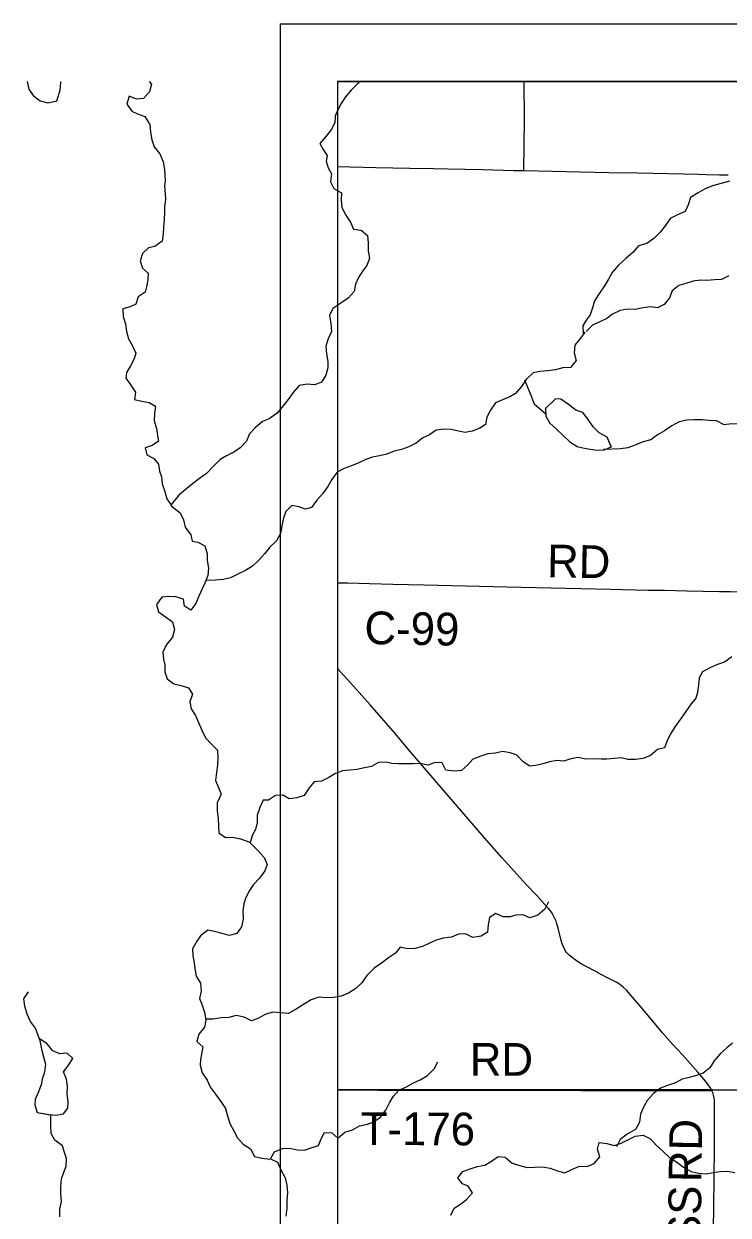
# Model space of a CAD drawing. Extents: x 0 to 34, y 0 to 22.
# Drawn here: x 15.269 to 16.492, y 8.496 to 10.565 of the extents above; entities that cross this region are included whole.
import ezdxf

# ---------------------------------------------------------------- set-up
doc = ezdxf.new("R2010")
doc.units = 0
for name, color, linetype in [('GM_X_County_Road', 7, 'Continuous'), ('GM_X_County_Road_Text', 7, 'Continuous'), ('GM_X_Minor_Lake', 7, 'Continuous'), ('GM_X_Minor_River', 7, 'Continuous'), ('GM_X_Rail_Line', 7, 'Continuous'), ('GM_X_Township_Road', 7, 'Continuous'), ('GM_X_Township_Road_Text', 7, 'Continuous'), ('SH_Data', 7, 'Continuous')]:
    doc.layers.add(name, color=color, linetype=linetype)

msp = doc.modelspace()

# ---------------------------------------------------------------- linework, layer by layer
at = {"layer": 'GM_X_County_Road'}
for points in [[(15.8135, 9.5941), (15.8312, 9.5936), (15.869, 9.5927), (15.9092, 9.5918), (15.9637, 9.5903), (16.1075, 9.587), (16.2613, 9.5837), (16.2871, 9.5831), (16.3522, 9.5814), (16.3811, 9.5809), (16.4197, 9.5802), (16.4766, 9.579), (16.4895, 9.5787), (16.4949, 9.5786), (16.549, 9.5777), (16.5865, 9.577), (16.5983, 9.5768)], [(16.4635, 8.712), (16.4605, 8.7172), (16.4543, 8.726), (16.4496, 8.7317), (16.4389, 8.7438), (16.4123, 8.774), (16.3951, 8.7929), (16.3779, 8.8123), (16.3465, 8.8497), (16.3339, 8.8648), (16.3209, 8.8797), (16.3157, 8.8856), (16.3095, 8.8916), (16.3064, 8.8942), (16.3028, 8.8967), (16.297, 8.9003), (16.287, 8.9057), (16.2667, 8.9162), (16.2665, 8.9163), (16.2573, 8.9211), (16.2366, 8.9322), (16.2267, 8.9386), (16.2207, 8.943), (16.2157, 8.9474), (16.2112, 8.952), (16.2081, 8.9564), (16.2055, 8.9617), (16.2034, 8.9668), (16.2017, 8.9727), (16.1967, 8.9939), (16.1944, 9.0018), (16.193, 9.006), (16.1914, 9.0096), (16.1898, 9.0133), (16.1875, 9.0178), (16.1848, 9.0217), (16.1826, 9.0248), (16.1794, 9.0286), (16.1772, 9.0308), (16.1592, 9.051), (16.1406, 9.0707), (16.0989, 9.1169), (16.0688, 9.1512), (16.0218, 9.2054), (15.9577, 9.2798), (15.9397, 9.3007), (15.9097, 9.336), (15.8699, 9.3821), (15.8411, 9.4142), (15.8135, 9.445)], [(16.4662, 8.4729), (16.4668, 8.5084), (16.4677, 8.6126), (16.4679, 8.6491), (16.4681, 8.689), (16.4678, 8.6958), (16.4665, 8.7041), (16.4651, 8.7088), (16.4635, 8.712)]]:
    msp.add_lwpolyline(points, dxfattribs=at)
at = {"layer": 'GM_X_Minor_Lake'}
for points in [[(15.2744, 10.4647), (15.2744, 10.4644), (15.2772, 10.4515), (15.2849, 10.4402), (15.2971, 10.4311), (15.3101, 10.4274), (15.3258, 10.4308)], [(15.2744, 10.4647), (15.2744, 10.4644), (15.2772, 10.4515), (15.2849, 10.4402), (15.2971, 10.4311), (15.3101, 10.4274), (15.3265, 10.431)], [(15.3258, 10.4308), (15.3316, 10.4496), (15.333, 10.463), (15.3332, 10.4647)], [(15.3258, 10.431), (15.3316, 10.4496), (15.333, 10.463), (15.3332, 10.4647)], [(16.2886, 9.8305), (16.2813, 9.8471), (16.2679, 9.8542), (16.2572, 9.8648), (16.2487, 9.8777), (16.2395, 9.8894), (16.2269, 9.8939), (16.2146, 9.9033), (16.2012, 9.9127), (16.1917, 9.9134), (16.1739, 9.8963)], [(16.2888, 9.8301), (16.2813, 9.8471), (16.2679, 9.8542), (16.2572, 9.8648), (16.2487, 9.8777), (16.2395, 9.8894), (16.2269, 9.8939), (16.2146, 9.9033), (16.2012, 9.9127), (16.1917, 9.9134), (16.1744, 9.8967)], [(16.1744, 9.8969), (16.1752, 9.8832), (16.1822, 9.8711), (16.1933, 9.8609), (16.2059, 9.8492), (16.2167, 9.8386), (16.2297, 9.8307), (16.2392, 9.8281), (16.2518, 9.8259), (16.2643, 9.8245), (16.2769, 9.8246), (16.2894, 9.8304)], [(16.1744, 9.8967), (16.1752, 9.8832), (16.1822, 9.8711), (16.1933, 9.8609), (16.2059, 9.8492), (16.2167, 9.8386), (16.2297, 9.8307), (16.2392, 9.8281), (16.2518, 9.8259), (16.2643, 9.8245), (16.2769, 9.8246), (16.2888, 9.8301)], [(15.2957, 8.8016), (15.299, 8.7842), (15.3029, 8.7705), (15.306, 8.7576), (15.3042, 8.7439), (15.3005, 8.7317), (15.2987, 8.7222), (15.2935, 8.7088), (15.2883, 8.6966), (15.2876, 8.6871), (15.2915, 8.6742), (15.3126, 8.6704)], [(15.2957, 8.8013), (15.299, 8.7842), (15.3029, 8.7705), (15.306, 8.7576), (15.3042, 8.7439), (15.3005, 8.7317), (15.2987, 8.7222), (15.2935, 8.7088), (15.2883, 8.6966), (15.2876, 8.6871), (15.2915, 8.6742), (15.3143, 8.6701)], [(15.3126, 8.6704), (15.3242, 8.6691), (15.3375, 8.6715), (15.3451, 8.6814), (15.3453, 8.6932), (15.3441, 8.7061), (15.3444, 8.7191), (15.3427, 8.732), (15.3377, 8.7445), (15.3452, 8.7545), (15.3539, 8.7679), (15.3439, 8.7769), (15.331, 8.7761), (15.3188, 8.7813), (15.3084, 8.7938), (15.2957, 8.8016)], [(15.3121, 8.6705), (15.3242, 8.6691), (15.3375, 8.6715), (15.3451, 8.6814), (15.3453, 8.6932), (15.3441, 8.7061), (15.3444, 8.7191), (15.3427, 8.732), (15.3377, 8.7445), (15.3452, 8.7545), (15.3539, 8.7679), (15.3439, 8.7769), (15.331, 8.7761), (15.3188, 8.7813), (15.3084, 8.7938), (15.2962, 8.8013)]]:
    msp.add_lwpolyline(points, dxfattribs=at)
at = {"layer": 'GM_X_Minor_River'}
for points in [[(15.4865, 10.4647), (15.4904, 10.46), (15.487, 10.4466), (15.4765, 10.4352), (15.4643, 10.4339), (15.4518, 10.4388), (15.4473, 10.4254), (15.4562, 10.4133), (15.4657, 10.4085), (15.4787, 10.4036), (15.4872, 10.3896), (15.4884, 10.3763), (15.4908, 10.363), (15.4951, 10.3509), (15.5047, 10.3388), (15.5105, 10.3252), (15.5126, 10.3119), (15.5134, 10.302), (15.5139, 10.2925), (15.5128, 10.283), (15.5141, 10.2693), (15.5145, 10.2598), (15.5131, 10.2473), (15.5128, 10.2374), (15.5122, 10.2245), (15.5112, 10.2115), (15.5105, 10.1997), (15.5087, 10.1872), (15.4962, 10.178), (15.4852, 10.1756), (15.4747, 10.166), (15.4706, 10.1531), (15.4745, 10.1402), (15.4845, 10.1319), (15.4842, 10.1201), (15.4817, 10.1079), (15.4791, 10.0984), (15.467, 10.0907), (15.4633, 10.0781), (15.4531, 10.0731), (15.4406, 10.07), (15.4411, 10.0566), (15.445, 10.0434), (15.4466, 10.0305), (15.4505, 10.0176), (15.4575, 10.0055), (15.4629, 9.993), (15.4603, 9.9831), (15.454, 9.9708), (15.4468, 9.959), (15.4458, 9.9495), (15.4543, 9.9374), (15.4624, 9.9249), (15.4609, 9.9124), (15.4735, 9.9094), (15.4865, 9.9072), (15.4972, 9.9008), (15.4954, 9.8879), (15.4947, 9.8757), (15.499, 9.8621), (15.501, 9.8496), (15.5023, 9.8401), (15.4917, 9.8324), (15.4795, 9.8285), (15.4823, 9.8163), (15.4945, 9.81), (15.5022, 9.8002), (15.5042, 9.7876), (15.5074, 9.7781), (15.509, 9.7656), (15.5137, 9.7527), (15.5172, 9.7398), (15.5249, 9.7282)], [(15.8514, 10.4647), (15.8485, 10.4612), (15.8368, 10.4497), (15.827, 10.4382), (15.8195, 10.4264), (15.8131, 10.4142), (15.809, 10.4046), (15.8088, 10.3925), (15.8024, 10.3806), (15.793, 10.3692), (15.7828, 10.3569), (15.7886, 10.3463), (15.7956, 10.3361), (15.7938, 10.3262), (15.7969, 10.3148), (15.8031, 10.3039), (15.8009, 10.2905), (15.8071, 10.2788), (15.8201, 10.2713), (15.8198, 10.2584), (15.8211, 10.2458), (15.828, 10.2326), (15.8361, 10.2201), (15.8408, 10.208), (15.8541, 10.2062), (15.8656, 10.1971), (15.8665, 10.1842), (15.8666, 10.1705), (15.8686, 10.1576), (15.8645, 10.1447), (15.8555, 10.1336), (15.8495, 10.124), (15.8447, 10.1126), (15.8425, 10.0996), (15.832, 10.0882), (15.8191, 10.0797), (15.8051, 10.0701), (15.7992, 10.0579), (15.8016, 10.0442), (15.8028, 10.0305), (15.7968, 10.0176), (15.7932, 10.0046), (15.7944, 9.9913), (15.7964, 9.978)], [(16.4939, 10.2917), (16.4647, 10.2831), (16.4519, 10.278), (16.4398, 10.2711), (16.4261, 10.263), (16.4221, 10.2504), (16.4172, 10.239), (16.4036, 10.2328), (16.3911, 10.2266), (16.3829, 10.2144), (16.3738, 10.2029), (16.3625, 10.1918), (16.3504, 10.1834), (16.336, 10.1791), (16.3266, 10.1684), (16.3142, 10.1569), (16.301, 10.1454), (16.29, 10.1331), (16.2841, 10.1213), (16.2769, 10.1098), (16.2683, 10.0972), (16.2597, 10.0838), (16.256, 10.0713), (16.2519, 10.0594), (16.2452, 10.0499), (16.2392, 10.04), (16.24, 10.027)], [(16.4931, 10.1271), (16.4802, 10.1209), (16.4681, 10.12), (16.4548, 10.1188), (16.4437, 10.1198), (16.4308, 10.1178), (16.4183, 10.1136), (16.4058, 10.1104), (16.3945, 10.1012), (16.3897, 10.0886), (16.3806, 10.0775), (16.3689, 10.0714), (16.356, 10.0732), (16.3434, 10.0712), (16.3305, 10.0684), (16.3168, 10.0694), (16.3043, 10.0671), (16.2911, 10.0605), (16.2812, 10.0532), (16.2691, 10.0474), (16.2563, 10.0412), (16.2453, 10.0301)], [(16.2427, 10.0293), (16.2352, 10.0186), (16.2254, 10.0064), (16.224, 9.9935), (16.2275, 9.9798), (16.2181, 9.9676), (16.2048, 9.9675), (16.1919, 9.964), (16.1783, 9.9623), (16.1646, 9.9611), (16.1528, 9.9587), (16.1411, 9.9472), (16.1329, 9.9346), (16.1223, 9.9224), (16.1125, 9.917), (16.1, 9.9119), (16.0875, 9.9065), (16.0789, 9.8939), (16.0725, 9.8817), (16.0703, 9.8688), (16.0605, 9.8622), (16.0469, 9.8575), (16.0347, 9.8548), (16.0233, 9.857), (16.0107, 9.8599), (15.9986, 9.8606), (15.9849, 9.859), (15.9732, 9.8509), (15.9614, 9.8455), (15.9497, 9.8367), (15.9369, 9.8301), (15.9247, 9.8254), (15.9118, 9.8223), (15.899, 9.8176), (15.8864, 9.8145), (15.8739, 9.8121), (15.8626, 9.8082), (15.8504, 9.8024), (15.8376, 9.797), (15.8247, 9.7924), (15.8126, 9.7862), (15.8035, 9.7736), (15.7964, 9.7614), (15.7874, 9.7487), (15.7773, 9.7373), (15.7679, 9.7246), (15.758, 9.7219), (15.7462, 9.7256), (15.734, 9.7282), (15.7234, 9.7175), (15.719, 9.7045), (15.7168, 9.6923), (15.7143, 9.6794), (15.7075, 9.6668), (15.6955, 9.656), (15.6865, 9.6442), (15.6767, 9.6331), (15.6654, 9.6228), (15.6533, 9.6154), (15.6411, 9.6096), (15.6275, 9.6027), (15.6146, 9.5999), (15.6017, 9.5983), (15.584, 9.5977)], [(15.7964, 9.978), (15.7965, 9.9674), (15.7932, 9.9544), (15.7853, 9.9426), (15.774, 9.9379), (15.7607, 9.939), (15.7466, 9.9366), (15.7361, 9.9243), (15.7278, 9.9121), (15.7184, 9.9006), (15.7083, 9.8888), (15.6947, 9.8784), (15.6833, 9.8738), (15.6705, 9.863), (15.6607, 9.8527), (15.6555, 9.8401), (15.6445, 9.8286), (15.6332, 9.8209), (15.6207, 9.8144), (15.6094, 9.8082), (15.5977, 9.7967), (15.5856, 9.7837), (15.5735, 9.7752), (15.5615, 9.7656), (15.5486, 9.7553), (15.5377, 9.7461), (15.5232, 9.7282)], [(16.1748, 9.8868), (16.1556, 9.9036), (16.1509, 9.9161), (16.1387, 9.9456)], [(16.5753, 9.8627), (16.5631, 9.8634), (16.5483, 9.8614), (16.5361, 9.8643), (16.5231, 9.8677), (16.5102, 9.8695), (16.4973, 9.8701), (16.4847, 9.8681), (16.4717, 9.8752), (16.4581, 9.8759), (16.4463, 9.877), (16.4326, 9.8769), (16.4197, 9.8764), (16.4068, 9.8732), (16.3939, 9.8663), (16.3814, 9.8578), (16.3689, 9.8509), (16.3572, 9.8424), (16.3443, 9.8385), (16.3311, 9.8335), (16.3174, 9.8285), (16.3045, 9.8265), (16.2752, 9.8253)], [(15.5244, 9.7276), (15.5398, 9.7153), (15.5457, 9.7032), (15.5488, 9.6903), (15.5584, 9.6774), (15.5612, 9.666), (15.5707, 9.6646), (15.5829, 9.6582), (15.5872, 9.6446), (15.587, 9.6324), (15.5893, 9.6195), (15.5879, 9.6066), (15.5827, 9.5932), (15.5783, 9.5837), (15.5723, 9.5707), (15.5671, 9.5581), (15.5584, 9.5463), (15.5477, 9.5534), (15.5457, 9.5656), (15.5328, 9.5693), (15.5202, 9.5699), (15.5081, 9.5687), (15.499, 9.5561), (15.5022, 9.5432), (15.5148, 9.5346), (15.5267, 9.5259), (15.5302, 9.5126), (15.5269, 9.4993), (15.5168, 9.4874), (15.51, 9.4741), (15.5109, 9.4612), (15.5133, 9.4513), (15.5134, 9.4391), (15.5173, 9.427), (15.5291, 9.4187), (15.5421, 9.4154), (15.5547, 9.4117), (15.5616, 9.4004), (15.5568, 9.3874), (15.5592, 9.3749), (15.5669, 9.3635), (15.5719, 9.351), (15.5778, 9.3381), (15.584, 9.3245), (15.5943, 9.3136), (15.6047, 9.3034), (15.6052, 9.2905), (15.6049, 9.2772), (15.6031, 9.2642), (15.6017, 9.2505), (15.6064, 9.2384), (15.6114, 9.2267), (15.6043, 9.2118), (15.6041, 9.1981), (15.6061, 9.1852), (15.6066, 9.1715), (15.6071, 9.1594), (15.6186, 9.1515), (15.6311, 9.1523), (15.6448, 9.149), (15.661, 9.1437)], [(16.4978, 9.4653), (16.4853, 9.4561), (16.4732, 9.4518), (16.4599, 9.4464), (16.4474, 9.4395), (16.4414, 9.4291), (16.4404, 9.4166), (16.4386, 9.4033), (16.4357, 9.3934), (16.4255, 9.3815), (16.4173, 9.3685), (16.4086, 9.3567), (16.3996, 9.3444), (16.3917, 9.3315), (16.385, 9.3181), (16.3809, 9.3074), (16.3688, 9.3043), (16.3567, 9.2939), (16.3442, 9.2885), (16.3309, 9.2869), (16.3172, 9.2872), (16.3058, 9.2901), (16.2937, 9.2885), (16.2811, 9.2877), (16.2716, 9.2876), (16.2568, 9.2879), (16.2442, 9.2874), (16.2313, 9.2903), (16.2184, 9.2883), (16.2066, 9.2844), (16.1945, 9.2851), (16.1816, 9.2827), (16.1698, 9.2796), (16.1577, 9.2765), (16.147, 9.2752), (16.1356, 9.2831), (16.1248, 9.2944), (16.1134, 9.2985), (16.0997, 9.3011), (16.0875, 9.298), (16.0746, 9.2971), (16.0621, 9.2928), (16.0481, 9.2874), (16.039, 9.2771), (16.0285, 9.2679), (16.0156, 9.267), (16.0015, 9.2684), (15.9953, 9.2813), (15.9827, 9.282), (15.9699, 9.2773), (15.9569, 9.2799), (15.9444, 9.2794), (15.9322, 9.2793), (15.9193, 9.2796), (15.9079, 9.2802), (15.8983, 9.2825), (15.8847, 9.282), (15.8726, 9.2746), (15.8604, 9.2727), (15.8468, 9.2695), (15.8346, 9.2683), (15.8221, 9.2674), (15.8099, 9.2628), (15.7982, 9.2555), (15.7853, 9.2493), (15.7728, 9.248), (15.7642, 9.2377), (15.7555, 9.2243), (15.7426, 9.2204), (15.7293, 9.2188), (15.7183, 9.2252), (15.7057, 9.2247), (15.6936, 9.2163), (15.6841, 9.2166), (15.6782, 9.2036)], [(15.6782, 9.2036), (15.6737, 9.1906), (15.6738, 9.1777), (15.6709, 9.1655), (15.6657, 9.156), (15.6616, 9.143)], [(15.6604, 9.1437), (15.675, 9.1287), (15.6858, 9.117), (15.6912, 9.1049), (15.6871, 9.0935), (15.6781, 9.0808), (15.6672, 9.0701), (15.6593, 9.0579), (15.6537, 9.0457), (15.6504, 9.0362), (15.6489, 9.024), (15.6494, 9.0099), (15.6465, 8.9962), (15.6383, 8.9848), (15.6254, 8.9816), (15.6128, 8.9849), (15.5995, 8.9883), (15.588, 8.9905), (15.5752, 8.9809), (15.5688, 8.9713), (15.5617, 8.9583), (15.5618, 8.9462), (15.5642, 8.9336), (15.5658, 8.9242), (15.5678, 8.9109), (15.5755, 8.8984), (15.5764, 8.8847), (15.5735, 8.8718), (15.5778, 8.8619), (15.5821, 8.8483), (15.5845, 8.8346)], [(16.1795, 9.0398), (16.1735, 9.0269), (16.1611, 9.0165), (16.1474, 9.0122), (16.1352, 9.0171), (16.1227, 9.0166), (16.1132, 9.0135), (16.101, 9.0138), (16.0884, 9.0198), (16.0771, 9.0125), (16.0749, 8.9999), (16.0735, 8.987), (16.0626, 8.9804), (16.0485, 8.978), (16.0355, 8.9844), (16.0234, 8.9835), (16.0113, 8.9785), (15.9976, 8.9769), (15.9847, 8.973), (15.9733, 8.9679), (15.9608, 8.9625), (15.9476, 8.959), (15.9346, 8.9581), (15.9221, 8.9611), (15.9142, 8.9508), (15.9017, 8.9427), (15.8896, 8.9331), (15.8768, 8.9246), (15.8643, 8.912), (15.8553, 8.8994), (15.8452, 8.8894), (15.8323, 8.8814), (15.8194, 8.8759), (15.8065, 8.8739), (15.7944, 8.8731), (15.781, 8.8745), (15.7678, 8.8695), (15.7542, 8.8614), (15.7413, 8.8533), (15.7281, 8.846), (15.7151, 8.847), (15.7018, 8.8484), (15.6889, 8.8449), (15.6761, 8.838), (15.6639, 8.8333), (15.6513, 8.8393), (15.6376, 8.8426), (15.6243, 8.8391), (15.611, 8.8386), (15.5974, 8.8358), (15.5844, 8.8361)], [(15.2957, 8.8013), (15.2888, 8.8203), (15.2803, 8.832), (15.2745, 8.8449), (15.2702, 8.8586), (15.2686, 8.8711), (15.2769, 8.8834)], [(15.5848, 8.8342), (15.5823, 8.822), (15.5725, 8.8098), (15.5692, 8.7972), (15.5795, 8.7882), (15.5774, 8.7753), (15.5756, 8.7657), (15.5749, 8.7562), (15.578, 8.7426), (15.5869, 8.7301), (15.5927, 8.7176), (15.6012, 8.7055), (15.6108, 8.693), (15.6189, 8.6806), (15.6224, 8.6681), (15.6263, 8.6548), (15.6337, 8.6412), (15.6395, 8.6298), (15.6495, 8.6189), (15.6621, 8.611), (15.669, 8.5973), (15.6819, 8.5945), (15.6959, 8.5929)], [(16.4991, 8.7941), (16.4893, 8.7861), (16.4776, 8.7757), (16.4671, 8.7638), (16.4599, 8.7513), (16.4482, 8.742), (16.435, 8.7374), (16.4217, 8.7339), (16.4118, 8.7319), (16.4001, 8.7253), (16.3861, 8.7207), (16.374, 8.716), (16.3619, 8.7072), (16.351, 8.6949), (16.3446, 8.6831), (16.3394, 8.6709), (16.3376, 8.6572), (16.3305, 8.6446), (16.3165, 8.6365), (16.3044, 8.6269), (16.2977, 8.6143)], [(15.6968, 8.5935), (15.7036, 8.6058), (15.7176, 8.6112), (15.7305, 8.6121), (15.7435, 8.6091), (15.7557, 8.6084), (15.7678, 8.6127), (15.7803, 8.6166), (15.7852, 8.6281), (15.7908, 8.6392), (15.8034, 8.6385), (15.8141, 8.6294), (15.8262, 8.6398), (15.8391, 8.6437), (15.8516, 8.6507), (15.8652, 8.6534), (15.8747, 8.6569), (15.8872, 8.6654), (15.897, 8.678), (15.9034, 8.691), (15.9105, 8.7025), (15.9199, 8.7128), (15.9317, 8.7179), (15.9453, 8.7256), (15.9578, 8.7314), (15.9695, 8.738), (15.9812, 8.7495), (15.9876, 8.7621)], [(15.3314, 8.4929), (15.3313, 8.5062), (15.3338, 8.5192), (15.3326, 8.5329), (15.3328, 8.5451), (15.3339, 8.5588), (15.3376, 8.5683), (15.3421, 8.5809), (15.3427, 8.5939), (15.3384, 8.6064), (15.3357, 8.6159), (15.3227, 8.6261), (15.3161, 8.6374), (15.3153, 8.6511), (15.3152, 8.6706)], [(16.0099, 8.4955), (16.0159, 8.5077), (16.0269, 8.5146), (16.0375, 8.5227), (16.0476, 8.5342), (16.0403, 8.5459), (16.0304, 8.55), (16.0223, 8.5603), (16.031, 8.5717), (16.0439, 8.576), (16.0564, 8.5799), (16.0689, 8.5823), (16.0807, 8.5892), (16.0924, 8.5973), (16.1046, 8.5963), (16.1165, 8.5861), (16.1302, 8.582), (16.1424, 8.5783), (16.1557, 8.5788), (16.1694, 8.5793), (16.1823, 8.5771), (16.1953, 8.5726), (16.2083, 8.5689), (16.2215, 8.5755), (16.2337, 8.5805), (16.2466, 8.5802), (16.2591, 8.5853), (16.2689, 8.5968), (16.2646, 8.6101), (16.2679, 8.6219), (16.2809, 8.6201), (16.2935, 8.6164), (16.306, 8.6206), (16.3177, 8.6264), (16.3302, 8.633), (16.3439, 8.6343), (16.3569, 8.6283), (16.3669, 8.6173), (16.3791, 8.606), (16.3906, 8.5954), (16.4025, 8.5875), (16.4143, 8.5792), (16.4277, 8.5717), (16.4403, 8.5684), (16.4532, 8.5677), (16.4658, 8.5697), (16.4779, 8.5713), (16.4901, 8.5718), (16.503, 8.57)], [(15.6972, 8.5935), (15.7091, 8.5875), (15.7149, 8.5743), (15.7226, 8.5606), (15.7254, 8.5477), (15.7262, 8.5344), (15.7252, 8.5214), (15.7253, 8.5077), (15.7235, 8.494)]]:
    msp.add_lwpolyline(points, dxfattribs=at)
at = {"layer": 'GM_X_Rail_Line'}
msp.add_lwpolyline([(20.5433, 10.4647), (15.8135, 10.4647), (15.8135, 8.7139), (16.1653, 8.7131), (16.4652, 8.7133), (17.2709, 8.7114), (17.9656, 8.7159), (18.1069, 8.7167), (19.0111, 8.7263), (19.2746, 8.7302), (19.6659, 8.7321), (19.9266, 8.7325), (20.1506, 8.7322), (20.3472, 8.7326), (20.5292, 8.7328), (20.535, 9.5999), (20.5348, 9.6651)], close=True, dxfattribs=at)
msp.add_lwpolyline([(17.9656, 8.7159), (17.2709, 8.7114), (16.4652, 8.7133), (16.1653, 8.7131), (15.8135, 8.7139), (15.8135, 3.7571), (15.8234, 3.757), (15.8578, 3.7566), (15.9757, 3.7542), (16.0223, 3.7529), (16.0658, 3.7522), (16.0937, 3.7518), (16.1278, 3.7511), (16.1806, 3.7499), (16.2054, 3.7494), (16.2425, 3.7488), (16.2641, 3.7483), (16.2861, 3.748), (16.3139, 3.7477), (16.3606, 3.7472), (16.4195, 3.7465), (16.438, 3.7464), (17.4277, 3.7348), (17.7194, 3.7358)], dxfattribs=at)
at = {"layer": 'GM_X_Township_Road'}
for points in [[(16.1368, 10.3097), (16.1378, 10.398), (16.1377, 10.4647)], [(15.8135, 10.3169), (15.8801, 10.315), (15.9387, 10.3138), (15.9799, 10.3133), (16.0051, 10.313), (16.0652, 10.3115), (16.1191, 10.31), (16.1368, 10.3097), (16.2845, 10.3066), (16.3344, 10.3057), (16.4407, 10.3034), (16.4541, 10.3031), (16.4764, 10.3027), (16.4918, 10.3024)], [(15.8135, 8.7132), (15.8847, 8.713), (15.9872, 8.7127), (16.0561, 8.713), (16.1222, 8.7126), (16.1625, 8.7125), (16.2361, 8.7122), (16.4199, 8.7119), (16.4474, 8.7118), (16.4635, 8.712)]]:
    msp.add_lwpolyline(points, dxfattribs=at)
at = {"layer": 'SH_Data'}
for p, q in [((15.7135, 10.5647), (26.49, 10.5647)), ((15.7135, 10.5647), (15.7135, 3.5647)), ((15.8135, 10.4647), (15.8135, 3.6647)), ((15.8135, 10.4647), (22.6135, 10.4647))]:
    msp.add_line(p, q, dxfattribs=at)

# ---------------------------------------------------------------- texts
at = {"layer": 'GM_X_County_Road_Text'}
for s, rotation, p in [('RD', 359.0109, (16.1769, 9.6036)), ('C-99', 358.9714, (15.8597, 9.4876)), ('RD', 89.0118, (16.445, 8.5525)), ('CONGRESS', 88.9462, (16.4374, 8.1117))]:
    msp.add_text(s, height=0.05682, rotation=rotation, dxfattribs=at).set_placement(p)
at = {"layer": 'GM_X_Township_Road_Text'}
for s, rotation, p in [('RD', 0, (16.0431, 8.7378)), ('T-176', 359.7193, (15.8535, 8.6177))]:
    msp.add_text(s, height=0.05682, rotation=rotation, dxfattribs=at).set_placement(p)

doc.saveas('drawing.dxf')
